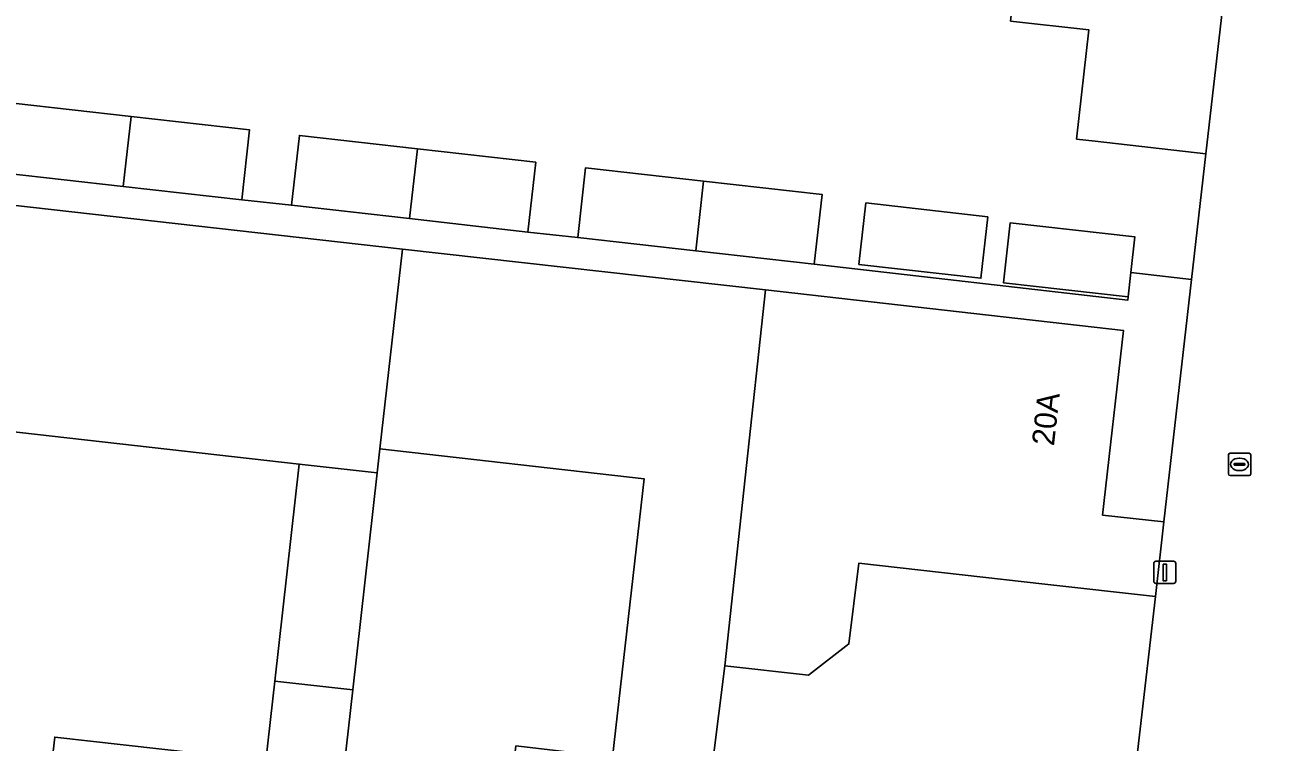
# Model space of a CAD drawing. Extents: x 161928 to 163071, y 386474 to 387428.
# Drawn here: x 162422.3 to 162478, y 386861.4 to 386893.6 of the extents above; entities that cross this region are included whole.
import ezdxf

# ---------------------------------------------------------------- set-up
doc = ezdxf.new("R2010")
doc.units = 0
for name, color, linetype in [('IMGEO_Erf', 7, 'Continuous'), ('IMGEO_Kolk', 7, 'Continuous'), ('IMGEO_Lichtmast', 7, 'Continuous'), ('IMGEO_Muur', 7, 'Continuous'), ('IMGEO_Pand', 7, 'Continuous'), ('IMGEO_Pand_nummerreeks', 7, 'Continuous'), ('IMGEO_Voetpad_open', 7, 'Continuous')]:
    doc.layers.add(name, color=color, linetype=linetype)

msp = doc.modelspace()

# ---------------------------------------------------------------- linework, layer by layer
at = {"layer": 'IMGEO_Erf'}
for points in [[(162421.794, 386890.111), (162427.093, 386889.511), (162432.411, 386888.91), (162432.057, 386885.773), (162434.291, 386885.525), (162434.646, 386888.662), (162439.945, 386888.062), (162445.263, 386887.461), (162444.909, 386884.324), (162447.144, 386884.077), (162447.499, 386887.214), (162452.798, 386886.614), (162458.116, 386886.013), (162457.762, 386882.876), (162471.848, 386881.27), (162471.865, 386881.419), (162466.258, 386882.044), (162466.557, 386884.733), (162472.165, 386884.107), (162471.986, 386882.501), (162474.708, 386882.19), (162475.353, 386887.835), (162470.386, 386888.402), (162469.541, 386888.499), (162470.101, 386893.4), (162466.58, 386893.797)], [(162423.102, 386856.71), (162423.659, 386861.646), (162433.139, 386860.577), (162433.542, 386864.154), (162434.641, 386873.902), (162422.093, 386875.317)], [(162448.701, 386860.747), (162450.127, 386873.245), (162438.264, 386874.583), (162438.143, 386873.507), (162437.044, 386863.76), (162435.985, 386854.369)], [(162472.061, 386859.015), (162473.082, 386867.957), (162468.114, 386868.517), (162459.77, 386869.458), (162459.321, 386865.825), (162457.506, 386864.424), (162453.743, 386864.848), (162452.948, 386858.416)]]:
    msp.add_lwpolyline(points, dxfattribs=at)
msp.add_lwpolyline([(162465.563, 386885.004), (162465.248, 386882.247), (162459.772, 386882.871), (162460.086, 386885.628)], close=True, dxfattribs=at)
at = {"layer": 'IMGEO_Kolk'}
for p, q in [((162476.36, 386873.464), (162476.36, 386874.316)), ((162476.435, 386874.39), (162477.287, 386874.39)), ((162477.361, 386874.316), (162477.361, 386873.464)), ((162476.619, 386873.884), (162476.619, 386873.896)), ((162477.057, 386873.847), (162476.659, 386873.847)), ((162476.662, 386873.933), (162477.06, 386873.933)), ((162476.848, 386874.17), (162476.873, 386874.17)), ((162477.103, 386873.896), (162477.103, 386873.884)), ((162477.287, 386873.39), (162476.435, 386873.39)), ((162476.871, 386873.61), (162476.846, 386873.61))]:
    msp.add_line(p, q, dxfattribs=at)
for points in [[(162476.36, 386873.464), (162476.36, 386874.316)], [(162476.435, 386874.39), (162477.287, 386874.39)], [(162477.361, 386874.316), (162477.361, 386873.464)], [(162477.287, 386873.39), (162476.435, 386873.39)]]:
    msp.add_lwpolyline(points, dxfattribs=at)
for centre, radius, start, end in [((162476.437, 386874.314), 0.0765, 91.552, 178.448), ((162476.437, 386874.314), 0.0765, 91.552, 178.448), ((162477.285, 386874.314), 0.0765, 1.552, 88.448), ((162477.285, 386874.314), 0.0765, 1.552, 88.448), ((162476.659, 386873.893), 0.0403, 85.8775, 175.7526), ((162476.656, 386873.883), 0.0366, 178.938, 274.7102), ((162477.06, 386873.89), 0.043, 264.8664, 352.4533), ((162477.064, 386873.895), 0.0386, 1.7309, 96.639), ((162476.437, 386873.466), 0.0765, 181.552, 268.448), ((162476.437, 386873.466), 0.0765, 181.552, 268.448), ((162477.285, 386873.466), 0.0765, 271.552, 358.448), ((162477.285, 386873.466), 0.0765, 271.552, 358.448)]:
    msp.add_arc(centre, radius, start, end, dxfattribs=at)
for centre, major_axis, ratio, start_param, end_param in [((162476.847, 386873.89), (-0.387, 0.002), 0.722429, 4.712389, 7.853982), ((162476.872, 386873.89), (-0.39, 0.002), 0.717154, 1.570796, 4.712389)]:
    msp.add_ellipse(centre, major_axis=major_axis, ratio=ratio, start_param=start_param, end_param=end_param, dxfattribs=at)
at = {"layer": 'IMGEO_Lichtmast'}
for p, q in [((162473.009, 386868.64), (162473.009, 386869.44)), ((162473.009, 386869.44), (162473.009, 386868.64)), ((162473.109, 386869.54), (162473.899, 386869.54)), ((162473.899, 386869.54), (162473.109, 386869.54)), ((162473.999, 386869.44), (162473.999, 386868.64)), ((162473.999, 386868.64), (162473.999, 386869.44)), ((162473.899, 386868.54), (162473.109, 386868.54)), ((162473.109, 386868.54), (162473.899, 386868.54))]:
    msp.add_line(p, q, dxfattribs=at)
msp.add_lwpolyline([(162473.429, 386869.415), (162473.579, 386869.415), (162473.579, 386868.665), (162473.429, 386868.665), (162473.429, 386869.415)], dxfattribs=at)
for centre, start, end in [((162473.109, 386869.44), 90, 180), ((162473.109, 386869.44), 90, 180), ((162473.899, 386869.44), 0, 90), ((162473.899, 386869.44), 360, 90), ((162473.109, 386868.64), 180, 270), ((162473.109, 386868.64), 180, 270), ((162473.899, 386868.64), 270, 0), ((162473.899, 386868.64), 270, 0)]:
    msp.add_arc(centre, 0.1, start, end, dxfattribs=at)
at = {"layer": 'IMGEO_Muur'}
msp.add_lwpolyline([(162473.082, 386867.957), (162472.061, 386859.015)], dxfattribs=at)
at = {"layer": 'IMGEO_Pand'}
for points in [[(162476.142, 386894.741), (162473.388, 386895.056), (162474.082, 386901.25), (162467.504, 386901.987), (162466.58, 386893.797), (162470.101, 386893.4), (162469.541, 386888.499), (162470.386, 386888.402), (162475.353, 386887.835)], [(162421.794, 386890.111), (162421.439, 386886.974), (162426.741, 386886.374), (162427.093, 386889.511)], [(162432.057, 386885.773), (162432.411, 386888.91), (162427.093, 386889.511), (162426.741, 386886.374)], [(162434.646, 386888.662), (162434.291, 386885.525), (162439.593, 386884.925), (162439.945, 386888.062)], [(162444.909, 386884.324), (162445.263, 386887.461), (162439.945, 386888.062), (162439.593, 386884.925)], [(162439.27, 386883.559), (162406.778, 386887.222), (162405.645, 386877.167), (162410.987, 386876.565), (162414.658, 386876.151), (162415.005, 386876.112), (162422.093, 386875.317), (162434.641, 386873.902), (162438.143, 386873.507), (162438.264, 386874.583)], [(162452.798, 386886.614), (162447.499, 386887.214), (162447.144, 386884.077), (162452.446, 386883.477)], [(162452.446, 386883.477), (162457.762, 386882.876), (162458.116, 386886.013), (162452.798, 386886.614)], [(162465.563, 386885.004), (162460.086, 386885.628), (162459.772, 386882.871), (162465.248, 386882.247)], [(162472.165, 386884.107), (162466.557, 386884.733), (162466.258, 386882.044), (162471.865, 386881.419), (162471.986, 386882.501)], [(162455.573, 386881.721), (162439.27, 386883.559), (162438.264, 386874.583), (162450.127, 386873.245), (162448.701, 386860.747), (162444.369, 386861.243), (162444.089, 386858.797), (162439.528, 386859.318), (162439.024, 386854.901), (162438.457, 386849.933), (162446.881, 386848.971), (162447.267, 386852.351), (162447.448, 386853.939), (162447.952, 386858.356), (162448.023, 386858.977), (162452.948, 386858.416), (162453.743, 386864.848)], [(162473.465, 386871.303), (162470.714, 386871.612), (162471.649, 386879.909), (162455.573, 386881.721), (162453.743, 386864.848), (162457.506, 386864.424), (162459.321, 386865.825), (162459.77, 386869.458), (162468.114, 386868.517), (162473.082, 386867.957)], [(162434.641, 386873.902), (162433.542, 386864.154), (162437.044, 386863.76), (162438.143, 386873.507)], [(162423.102, 386856.71), (162422.542, 386851.741), (162430.995, 386850.788), (162431.457, 386854.879), (162435.985, 386854.369), (162437.044, 386863.76), (162433.542, 386864.154), (162433.139, 386860.577), (162423.659, 386861.646)]]:
    msp.add_lwpolyline(points, close=True, dxfattribs=at)
at = {"layer": 'IMGEO_Voetpad_open'}
for points in [[(162477.186, 386903.888), (162476.142, 386894.741), (162475.353, 386887.835), (162474.708, 386882.19), (162473.465, 386871.303), (162473.082, 386867.957), (162472.061, 386859.015), (162470.161, 386842.375), (162470.033, 386841.189), (162468.687, 386828.742), (162473.788, 386828.18), (162484.105, 386827.043)], [(162406.778, 386887.222), (162439.27, 386883.559), (162455.573, 386881.721), (162471.649, 386879.909), (162470.714, 386871.612), (162473.465, 386871.303), (162474.708, 386882.19), (162471.986, 386882.501), (162471.865, 386881.419), (162471.848, 386881.27), (162457.762, 386882.876), (162452.446, 386883.477), (162447.144, 386884.077), (162444.909, 386884.324), (162439.593, 386884.925), (162434.291, 386885.525), (162432.057, 386885.773), (162426.741, 386886.374), (162421.439, 386886.974)]]:
    msp.add_lwpolyline(points, dxfattribs=at)

# ---------------------------------------------------------------- texts
at = {"layer": 'IMGEO_Pand_nummerreeks'}
msp.add_text('20A', height=1, rotation=83.5704, dxfattribs=at).set_placement((162468.526, 386874.694))

doc.saveas('drawing.dxf')
